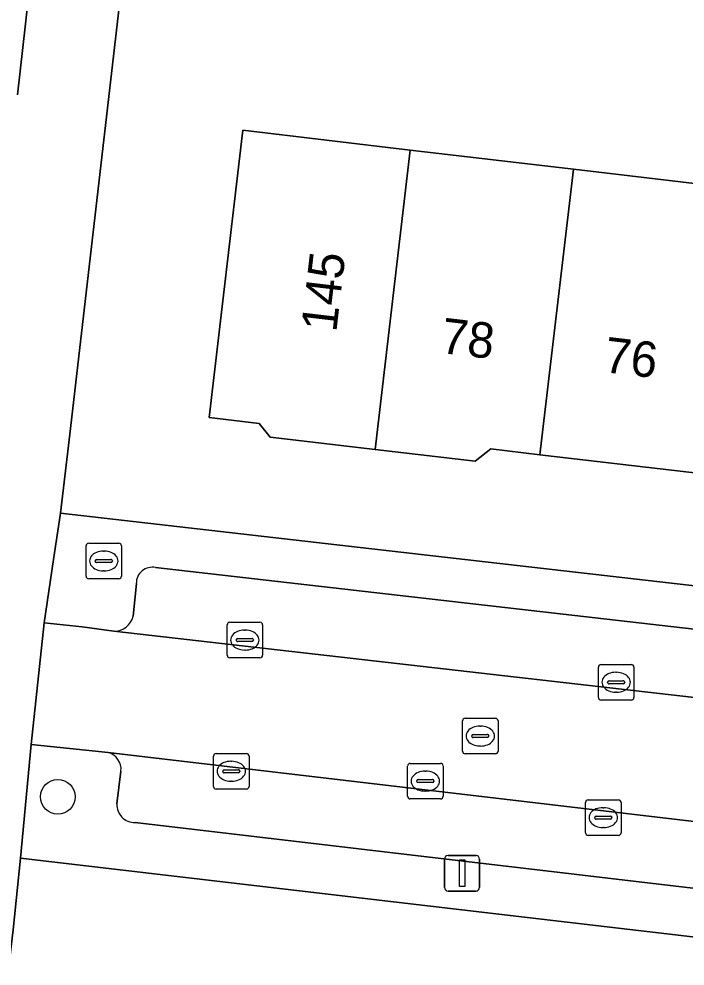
# Model space of a CAD drawing. Extents: x 162250 to 162661, y 380743 to 381606.
# Drawn here: x 162282.32 to 162301.09, y 380961.46 to 380988.14 of the extents above; entities that cross this region are included whole.
import ezdxf

# ---------------------------------------------------------------- set-up
doc = ezdxf.new("R2010")
doc.units = 0
for name, color, linetype in [('IMGEO_Boom', 7, 'Continuous'), ('IMGEO_Brandkraan', 7, 'Continuous'), ('IMGEO_Erf', 7, 'Continuous'), ('IMGEO_Kolk', 7, 'Continuous'), ('IMGEO_Lichtmast', 7, 'Continuous'), ('IMGEO_Pand', 7, 'Continuous'), ('IMGEO_Pand_nummerreeks', 7, 'Continuous'), ('IMGEO_Parkeervlak_open', 7, 'Continuous'), ('IMGEO_Rijbaan_lokaal_open', 7, 'Continuous'), ('IMGEO_Rioolput', 7, 'Continuous'), ('IMGEO_Voetpad_open', 7, 'Continuous')]:
    doc.layers.add(name, color=color, linetype=linetype)

msp = doc.modelspace()

# ---------------------------------------------------------------- linework, layer by layer
at = {"layer": 'IMGEO_Boom'}
msp.add_circle((162283.418, 380966.226), 0.489, dxfattribs=at)
at = {"layer": 'IMGEO_Brandkraan'}
for p, q in [((162284.213, 380972.443), (162284.213, 380973.295)), ((162284.288, 380973.369), (162285.14, 380973.369)), ((162284.701, 380973.149), (162284.726, 380973.149)), ((162285.214, 380973.295), (162285.214, 380972.443)), ((162284.472, 380972.863), (162284.472, 380972.875)), ((162284.515, 380972.912), (162284.913, 380972.912)), ((162284.956, 380972.875), (162284.956, 380972.863)), ((162284.91, 380972.826), (162284.512, 380972.826)), ((162284.724, 380972.589), (162284.699, 380972.589)), ((162285.14, 380972.369), (162284.288, 380972.369))]:
    msp.add_line(p, q, dxfattribs=at)
for points in [[(162284.213, 380972.443), (162284.213, 380973.295)], [(162284.288, 380973.369), (162285.14, 380973.369)], [(162285.214, 380973.295), (162285.214, 380972.443)], [(162285.14, 380972.369), (162284.288, 380972.369)]]:
    msp.add_lwpolyline(points, dxfattribs=at)
for centre, radius, start, end in [((162284.29, 380973.293), 0.0765, 91.552, 178.448), ((162284.29, 380973.293), 0.0765, 91.552, 178.448), ((162285.138, 380973.293), 0.0765, 1.552, 88.448), ((162285.138, 380973.293), 0.0765, 1.552, 88.448), ((162284.512, 380972.872), 0.0403, 85.8775, 175.7526), ((162284.509, 380972.862), 0.0366, 178.938, 274.7102), ((162284.913, 380972.869), 0.043, 264.8664, 352.4533), ((162284.917, 380972.874), 0.0386, 1.7309, 96.639), ((162284.29, 380972.445), 0.0765, 181.552, 268.448), ((162284.29, 380972.445), 0.0765, 181.552, 268.448), ((162285.138, 380972.445), 0.0765, 271.552, 358.448), ((162285.138, 380972.445), 0.0765, 271.552, 358.448)]:
    msp.add_arc(centre, radius, start, end, dxfattribs=at)
for centre, major_axis, ratio, start_param, end_param in [((162284.7, 380972.869), (-0.387, 0.002), 0.722429, 4.712389, 7.853982), ((162284.725, 380972.869), (-0.39, 0.002), 0.717154, 1.570796, 4.712389)]:
    msp.add_ellipse(centre, major_axis=major_axis, ratio=ratio, start_param=start_param, end_param=end_param, dxfattribs=at)
at = {"layer": 'IMGEO_Erf'}
msp.add_lwpolyline([(162321.44, 380985.411), (162316.858, 380986.109), (162312.278, 380986.806), (162307.698, 380987.503), (162303.115, 380988.2), (162298.535, 380988.897), (162294.161, 380989.563), (162293.955, 380989.594), (162289.217, 380990.315), (162289.578, 380992.684), (162285.702, 380993.275), (162283.759, 380976.44), (162283.492, 380974.216), (162335.219, 380968.294), (162335.689, 380976.508), (162336.042, 380985.614), (162330.898, 380986.396), (162330.538, 380984.027), (162326.021, 380984.714), (162325.595, 380984.779)], close=True, dxfattribs=at)
for points in [[(162301.602, 380975.321), (162297.003, 380975.862), (162295.616, 380976.025), (162295.174, 380975.676), (162292.357, 380976.007), (162289.405, 380976.354), (162289.096, 380976.745), (162287.68, 380976.912), (162288.631, 380984.999), (162293.349, 380984.444), (162297.948, 380983.904), (162302.547, 380983.363)], [(162396.364, 380951.153), (162282.368, 380964.496), (162282.16, 380962.478), (162280.158, 380945.767), (162284.351, 380945.265), (162284.704, 380948.314), (162290.159, 380947.682), (162289.806, 380944.633), (162296.232, 380943.907), (162296.457, 380945.895), (162298.911, 380945.617), (162301.062, 380945.374), (162300.819, 380943.232), (162305.929, 380942.621)]]:
    msp.add_lwpolyline(points, dxfattribs=at)
at = {"layer": 'IMGEO_Kolk'}
for p, q in [((162288.188, 380970.215), (162288.188, 380971.067)), ((162288.263, 380971.141), (162289.115, 380971.141)), ((162289.189, 380971.067), (162289.189, 380970.215)), ((162288.676, 380970.921), (162288.701, 380970.921)), ((162288.447, 380970.635), (162288.447, 380970.647)), ((162288.885, 380970.598), (162288.487, 380970.598)), ((162288.49, 380970.684), (162288.888, 380970.684)), ((162288.931, 380970.647), (162288.931, 380970.635)), ((162288.699, 380970.361), (162288.674, 380970.361)), ((162289.115, 380970.141), (162288.263, 380970.141)), ((162298.725, 380969.953), (162299.577, 380969.953)), ((162298.65, 380969.027), (162298.65, 380969.879)), ((162299.138, 380969.733), (162299.163, 380969.733)), ((162299.651, 380969.879), (162299.651, 380969.027)), ((162298.909, 380969.447), (162298.909, 380969.459)), ((162299.347, 380969.41), (162298.949, 380969.41)), ((162298.952, 380969.496), (162299.35, 380969.496)), ((162299.393, 380969.459), (162299.393, 380969.447)), ((162299.161, 380969.173), (162299.136, 380969.173)), ((162299.577, 380968.953), (162298.725, 380968.953)), ((162287.805, 380966.52), (162287.805, 380967.372)), ((162287.88, 380967.446), (162288.732, 380967.446)), ((162288.806, 380967.372), (162288.806, 380966.52)), ((162288.107, 380966.989), (162288.505, 380966.989)), ((162288.293, 380967.226), (162288.318, 380967.226)), ((162288.064, 380966.94), (162288.064, 380966.952)), ((162288.502, 380966.903), (162288.104, 380966.903)), ((162288.548, 380966.952), (162288.548, 380966.94)), ((162288.732, 380966.446), (162287.88, 380966.446)), ((162288.316, 380966.666), (162288.291, 380966.666)), ((162298.287, 380965.214), (162298.287, 380966.066)), ((162298.362, 380966.14), (162299.214, 380966.14)), ((162298.775, 380965.92), (162298.8, 380965.92)), ((162299.288, 380966.066), (162299.288, 380965.214)), ((162298.546, 380965.634), (162298.546, 380965.646)), ((162298.589, 380965.683), (162298.987, 380965.683)), ((162299.03, 380965.646), (162299.03, 380965.634)), ((162298.984, 380965.597), (162298.586, 380965.597)), ((162299.214, 380965.14), (162298.362, 380965.14)), ((162298.798, 380965.36), (162298.773, 380965.36))]:
    msp.add_line(p, q, dxfattribs=at)
for points in [[(162288.188, 380970.215), (162288.188, 380971.067)], [(162288.263, 380971.141), (162289.115, 380971.141)], [(162289.189, 380971.067), (162289.189, 380970.215)], [(162289.115, 380970.141), (162288.263, 380970.141)], [(162298.725, 380969.953), (162299.577, 380969.953)], [(162298.65, 380969.027), (162298.65, 380969.879)], [(162299.651, 380969.879), (162299.651, 380969.027)], [(162299.577, 380968.953), (162298.725, 380968.953)], [(162287.805, 380966.52), (162287.805, 380967.372)], [(162287.88, 380967.446), (162288.732, 380967.446)], [(162288.806, 380967.372), (162288.806, 380966.52)], [(162288.732, 380966.446), (162287.88, 380966.446)], [(162298.287, 380965.214), (162298.287, 380966.066)], [(162298.362, 380966.14), (162299.214, 380966.14)], [(162299.288, 380966.066), (162299.288, 380965.214)], [(162299.214, 380965.14), (162298.362, 380965.14)]]:
    msp.add_lwpolyline(points, dxfattribs=at)
for centre, radius, start, end in [((162288.265, 380971.065), 0.0765, 91.552, 178.448), ((162288.265, 380971.065), 0.0765, 91.552, 178.448), ((162289.113, 380971.065), 0.0765, 1.552, 88.448), ((162289.113, 380971.065), 0.0765, 1.552, 88.448), ((162288.487, 380970.644), 0.0403, 85.8775, 175.7526), ((162288.484, 380970.634), 0.0366, 178.938, 274.7102), ((162288.888, 380970.641), 0.043, 264.8664, 352.4533), ((162288.892, 380970.646), 0.0386, 1.7309, 96.639), ((162288.265, 380970.217), 0.0765, 181.552, 268.448), ((162288.265, 380970.217), 0.0765, 181.552, 268.448), ((162289.113, 380970.217), 0.0765, 271.552, 358.448), ((162289.113, 380970.217), 0.0765, 271.552, 358.448), ((162298.727, 380969.877), 0.0765, 91.552, 178.448), ((162298.727, 380969.877), 0.0765, 91.552, 178.448), ((162299.575, 380969.877), 0.0765, 1.552, 88.448), ((162299.575, 380969.877), 0.0765, 1.552, 88.448), ((162298.949, 380969.456), 0.0403, 85.8775, 175.7526), ((162298.946, 380969.446), 0.0366, 178.938, 274.7102), ((162299.35, 380969.453), 0.043, 264.8664, 352.4533), ((162299.354, 380969.458), 0.0386, 1.7309, 96.639), ((162298.727, 380969.029), 0.0765, 181.552, 268.448), ((162298.727, 380969.029), 0.0765, 181.552, 268.448), ((162299.575, 380969.029), 0.0765, 271.552, 358.448), ((162299.575, 380969.029), 0.0765, 271.552, 358.448), ((162287.882, 380967.37), 0.0765, 91.552, 178.448), ((162287.882, 380967.37), 0.0765, 91.552, 178.448), ((162288.73, 380967.37), 0.0765, 1.552, 88.448), ((162288.73, 380967.37), 0.0765, 1.552, 88.448), ((162288.104, 380966.949), 0.0403, 85.8775, 175.7526), ((162288.509, 380966.951), 0.0386, 1.7309, 96.639), ((162288.101, 380966.939), 0.0366, 178.938, 274.7102), ((162288.505, 380966.946), 0.043, 264.8664, 352.4533), ((162287.882, 380966.522), 0.0765, 181.552, 268.448), ((162287.882, 380966.522), 0.0765, 181.552, 268.448), ((162288.73, 380966.522), 0.0765, 271.552, 358.448), ((162288.73, 380966.522), 0.0765, 271.552, 358.448), ((162298.364, 380966.064), 0.0765, 91.552, 178.448), ((162298.364, 380966.064), 0.0765, 91.552, 178.448), ((162299.212, 380966.064), 0.0765, 1.552, 88.448), ((162299.212, 380966.064), 0.0765, 1.552, 88.448), ((162298.586, 380965.643), 0.0403, 85.8775, 175.7526), ((162298.991, 380965.645), 0.0386, 1.7309, 96.639), ((162298.583, 380965.633), 0.0366, 178.938, 274.7102), ((162298.987, 380965.64), 0.043, 264.8664, 352.4533), ((162298.364, 380965.216), 0.0765, 181.552, 268.448), ((162298.364, 380965.216), 0.0765, 181.552, 268.448), ((162299.212, 380965.216), 0.0765, 271.552, 358.448), ((162299.212, 380965.216), 0.0765, 271.552, 358.448)]:
    msp.add_arc(centre, radius, start, end, dxfattribs=at)
for centre, major_axis, ratio, start_param, end_param in [((162288.675, 380970.641), (-0.387, 0.002), 0.722429, 4.712389, 7.853982), ((162288.7, 380970.641), (-0.39, 0.002), 0.717154, 1.570796, 4.712389), ((162299.137, 380969.453), (-0.387, 0.002), 0.722429, 4.712389, 7.853982), ((162299.162, 380969.453), (-0.39, 0.002), 0.717154, 1.570796, 4.712389), ((162288.292, 380966.946), (-0.387, 0.002), 0.722429, 4.712389, 7.853982), ((162288.317, 380966.946), (-0.39, 0.002), 0.717154, 1.570796, 4.712389), ((162298.774, 380965.64), (-0.387, 0.002), 0.722429, 4.712389, 7.853982), ((162298.799, 380965.64), (-0.39, 0.002), 0.717154, 1.570796, 4.712389)]:
    msp.add_ellipse(centre, major_axis=major_axis, ratio=ratio, start_param=start_param, end_param=end_param, dxfattribs=at)
at = {"layer": 'IMGEO_Lichtmast'}
for p, q in [((162294.413, 380964.573), (162295.203, 380964.573)), ((162295.203, 380964.573), (162294.413, 380964.573)), ((162294.313, 380963.673), (162294.313, 380964.473)), ((162294.313, 380964.473), (162294.313, 380963.673)), ((162295.303, 380964.473), (162295.303, 380963.673)), ((162295.303, 380963.673), (162295.303, 380964.473)), ((162295.203, 380963.573), (162294.413, 380963.573)), ((162294.413, 380963.573), (162295.203, 380963.573))]:
    msp.add_line(p, q, dxfattribs=at)
msp.add_lwpolyline([(162294.733, 380964.448), (162294.883, 380964.448), (162294.883, 380963.698), (162294.733, 380963.698), (162294.733, 380964.448)], dxfattribs=at)
for centre, start, end in [((162294.413, 380964.473), 90, 180), ((162294.413, 380964.473), 90, 180), ((162295.203, 380964.473), 0, 90), ((162295.203, 380964.473), 360, 90), ((162294.413, 380963.673), 180, 270), ((162294.413, 380963.673), 180, 270), ((162295.203, 380963.673), 270, 0), ((162295.203, 380963.673), 270, 0)]:
    msp.add_arc(centre, 0.1, start, end, dxfattribs=at)
at = {"layer": 'IMGEO_Pand'}
for points in [[(162293.349, 380984.444), (162288.631, 380984.999), (162287.68, 380976.912), (162289.096, 380976.745), (162289.405, 380976.354), (162292.357, 380976.007)], [(162293.349, 380984.444), (162292.357, 380976.007), (162295.174, 380975.676), (162295.616, 380976.025), (162297.003, 380975.862), (162297.948, 380983.904)], [(162301.602, 380975.321), (162302.547, 380983.363), (162297.948, 380983.904), (162297.003, 380975.862)]]:
    msp.add_lwpolyline(points, close=True, dxfattribs=at)
at = {"layer": 'IMGEO_Parkeervlak_open'}
for points in [[(162282.278, 380986), (162282.952, 380991.919)], [(162332.037, 380967.44), (162286.174, 380972.683)], [(162285.631, 380972.233), (162285.538, 380971.317)], [(162284.995, 380970.888), (162332.355, 380965.483), (162332.699, 380965.436)], [(162330.529, 380962.093), (162284.836, 380967.471)], [(162285.198, 380966.952), (162285.084, 380966.025)], [(162285.595, 380965.499), (162329.39, 380960.351)]]:
    msp.add_lwpolyline(points, dxfattribs=at)
for centre, radius, start, end in [((162286.081, 380972.242), 0.451, 78.1452, 181.1539), ((162285.009, 380971.428), 0.54, 268.4873, 348.134), ((162284.718, 380967.003), 0.483, 353.9331, 75.8581), ((162285.588, 380966.003), 0.504, 177.5335, 270.809)]:
    msp.add_arc(centre, radius, start, end, dxfattribs=at)
at = {"layer": 'IMGEO_Rijbaan_lokaal_open'}
msp.add_lwpolyline([(162284.995, 380970.888), (162284.107, 380971.014), (162283.032, 380971.129), (162282.665, 380967.703), (162283.759, 380967.586), (162284.836, 380967.471), (162330.529, 380962.093), (162331.977, 380961.942), (162332.355, 380965.483)], close=True, dxfattribs=at)
at = {"layer": 'IMGEO_Rioolput'}
for p, q in [((162294.821, 380967.511), (162294.821, 380968.363)), ((162294.896, 380968.437), (162295.748, 380968.437)), ((162295.822, 380968.363), (162295.822, 380967.511)), ((162295.309, 380968.217), (162295.334, 380968.217)), ((162295.08, 380967.931), (162295.08, 380967.943)), ((162295.518, 380967.894), (162295.12, 380967.894)), ((162295.123, 380967.98), (162295.521, 380967.98)), ((162295.564, 380967.943), (162295.564, 380967.931)), ((162295.332, 380967.657), (162295.307, 380967.657)), ((162295.748, 380967.437), (162294.896, 380967.437)), ((162293.274, 380966.242), (162293.274, 380967.094)), ((162293.349, 380967.168), (162294.201, 380967.168)), ((162294.275, 380967.094), (162294.275, 380966.242)), ((162293.576, 380966.711), (162293.974, 380966.711)), ((162293.762, 380966.948), (162293.787, 380966.948)), ((162293.533, 380966.662), (162293.533, 380966.674)), ((162293.971, 380966.625), (162293.573, 380966.625)), ((162294.017, 380966.674), (162294.017, 380966.662)), ((162293.785, 380966.388), (162293.76, 380966.388)), ((162294.201, 380966.168), (162293.349, 380966.168))]:
    msp.add_line(p, q, dxfattribs=at)
for points in [[(162294.821, 380967.511), (162294.821, 380968.363)], [(162294.896, 380968.437), (162295.748, 380968.437)], [(162295.822, 380968.363), (162295.822, 380967.511)], [(162295.748, 380967.437), (162294.896, 380967.437)], [(162293.274, 380966.242), (162293.274, 380967.094)], [(162293.349, 380967.168), (162294.201, 380967.168)], [(162294.275, 380967.094), (162294.275, 380966.242)], [(162294.201, 380966.168), (162293.349, 380966.168)]]:
    msp.add_lwpolyline(points, dxfattribs=at)
for centre, radius, start, end in [((162294.898, 380968.361), 0.0765, 91.552, 178.448), ((162294.898, 380968.361), 0.0765, 91.552, 178.448), ((162295.746, 380968.361), 0.0765, 1.552, 88.448), ((162295.746, 380968.361), 0.0765, 1.552, 88.448), ((162295.12, 380967.94), 0.0403, 85.8775, 175.7526), ((162295.117, 380967.93), 0.0366, 178.938, 274.7102), ((162295.521, 380967.937), 0.043, 264.8664, 352.4533), ((162295.525, 380967.942), 0.0386, 1.7309, 96.639), ((162294.898, 380967.513), 0.0765, 181.552, 268.448), ((162294.898, 380967.513), 0.0765, 181.552, 268.448), ((162295.746, 380967.513), 0.0765, 271.552, 358.448), ((162295.746, 380967.513), 0.0765, 271.552, 358.448), ((162293.351, 380967.092), 0.0765, 91.552, 178.448), ((162293.351, 380967.092), 0.0765, 91.552, 178.448), ((162294.199, 380967.092), 0.0765, 1.552, 88.448), ((162294.199, 380967.092), 0.0765, 1.552, 88.448), ((162293.573, 380966.671), 0.0403, 85.8775, 175.7526), ((162293.978, 380966.673), 0.0386, 1.7309, 96.639), ((162293.57, 380966.661), 0.0366, 178.938, 274.7102), ((162293.974, 380966.668), 0.043, 264.8664, 352.4533), ((162293.351, 380966.244), 0.0765, 181.552, 268.448), ((162293.351, 380966.244), 0.0765, 181.552, 268.448), ((162294.199, 380966.244), 0.0765, 271.552, 358.448), ((162294.199, 380966.244), 0.0765, 271.552, 358.448)]:
    msp.add_arc(centre, radius, start, end, dxfattribs=at)
for centre, major_axis, ratio, start_param, end_param in [((162295.308, 380967.937), (-0.387, 0.002), 0.722429, 4.712389, 7.853982), ((162295.333, 380967.937), (-0.39, 0.002), 0.717154, 1.570796, 4.712389), ((162293.761, 380966.668), (-0.387, 0.002), 0.722429, 4.712389, 7.853982), ((162293.786, 380966.668), (-0.39, 0.002), 0.717154, 1.570796, 4.712389)]:
    msp.add_ellipse(centre, major_axis=major_axis, ratio=ratio, start_param=start_param, end_param=end_param, dxfattribs=at)
at = {"layer": 'IMGEO_Voetpad_open'}
for points in [[(162282.368, 380964.496), (162282.665, 380967.703), (162283.032, 380971.129), (162283.298, 380972.915), (162283.492, 380974.216), (162283.759, 380976.44), (162285.702, 380993.275), (162285.829, 380994.375), (162297.87, 381098.686), (162298.069, 381100.412), (162300.19, 381118.786), (162300.393, 381121.029)], [(162282.952, 380991.919), (162282.278, 380986)], [(162283.492, 380974.216), (162283.298, 380972.915), (162283.032, 380971.129), (162284.107, 380971.014), (162284.995, 380970.888)], [(162338.032, 380967.948), (162335.219, 380968.294), (162283.492, 380974.216)], [(162286.174, 380972.683), (162332.037, 380967.44)], [(162285.538, 380971.317), (162285.631, 380972.233)], [(162284.836, 380967.471), (162283.759, 380967.586), (162282.665, 380967.703), (162282.368, 380964.496), (162396.364, 380951.153)], [(162285.084, 380966.025), (162285.198, 380966.952)], [(162329.39, 380960.351), (162285.595, 380965.499)], [(162276.814, 380911.134), (162277.054, 380914.909), (162280.452, 380944.613), (162280.552, 380945.483), (162280.129, 380945.528), (162280.158, 380945.767), (162282.16, 380962.478), (162282.368, 380964.496)]]:
    msp.add_lwpolyline(points, dxfattribs=at)
for centre, radius, start, end in [((162286.081, 380972.242), 0.451, 78.1452, 181.1539), ((162285.009, 380971.428), 0.54, 268.4873, 348.134), ((162284.718, 380967.003), 0.483, 353.9331, 75.8581), ((162285.588, 380966.003), 0.504, 177.5335, 270.809)]:
    msp.add_arc(centre, radius, start, end, dxfattribs=at)

# ---------------------------------------------------------------- texts
at = {"layer": 'IMGEO_Pand_nummerreeks'}
for s, rotation, p in [('145', 83.293, (162291.264, 380979.294)), ('78', 353.2953, (162294.18, 380978.73)), ('76', 353.2953, (162298.776, 380978.191))]:
    msp.add_text(s, height=1, rotation=rotation, dxfattribs=at).set_placement(p)

doc.saveas('drawing.dxf')
